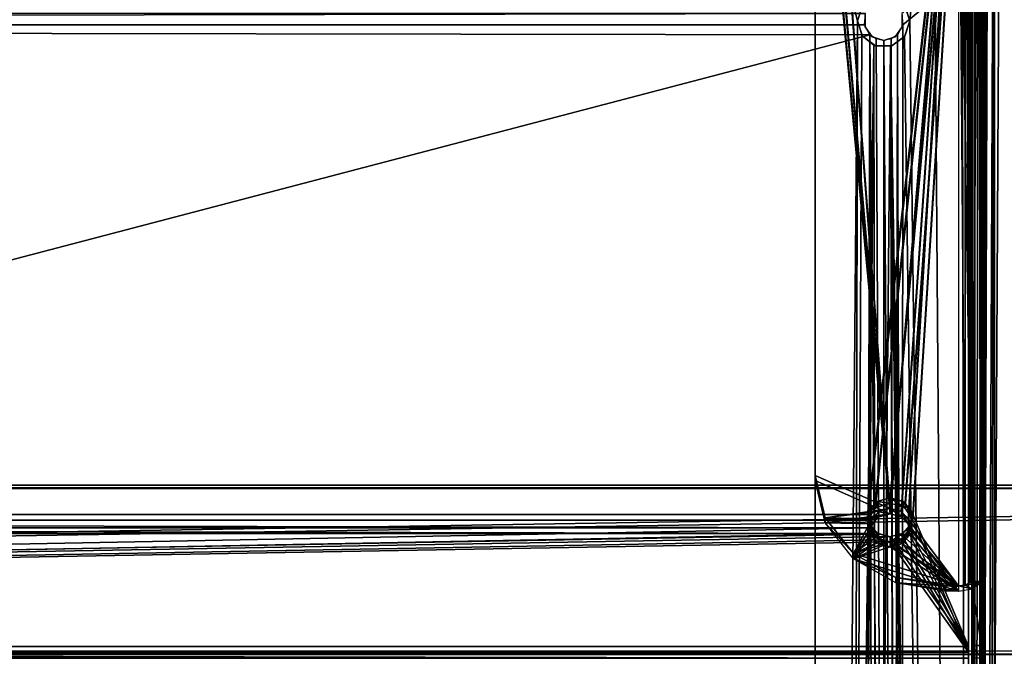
# Model space of a CAD drawing. Extents: x -398 to 398, y -1355 to -82.
# Tile 314 of 374: x 170 to 246, y -179 to -130. Entities that reach past the tile are written whole.
import ezdxf

# ---------------------------------------------------------------- set-up
doc = ezdxf.new("R2010")
doc.units = 0
doc.header["$MEASUREMENT"] = 0

msp = doc.modelspace()

# ---------------------------------------------------------------- linework, layer by layer
for points in [[(395.5, -525.467285, 437.803314), (395.5, -81.938164, 160.655502), (-395.5, -81.938164, 160.655502)], [(395.5, -525.467285, 437.803314), (-395.5, -81.938164, 160.655502), (-395.5, -525.467285, 437.803314)], [(395.5, -528.116882, 433.562988), (395.5, -84.587761, 156.415207), (-395.5, -84.587761, 156.415207)], [(395.5, -528.116882, 433.562988), (-395.5, -84.587761, 156.415207), (-395.5, -528.116882, 433.562988)], [(-9.945962, -414.937714, 362.84079), (-28.1714, -414.638489, 362.653809), (396.5, -85.435806, 156.945206)], [(396.5, -85.435806, 156.945206), (-28.1714, -414.638489, 362.653809), (17.03109, -130.441605, 185.067902)], [(-9.945962, -414.943115, 362.832306), (-28.1714, -414.643799, 362.645386), (396.5, -85.441109, 156.936707)], [(396.5, -85.441109, 156.936707), (-28.1714, -414.643799, 362.645386), (17.03109, -130.446899, 185.059402)], [(49.475079, -414.995087, 362.876709), (-9.945962, -414.937714, 362.84079), (396.5, -85.435806, 156.945206)], [(49.475079, -415.000397, 362.868195), (-9.945962, -414.943115, 362.832306), (396.5, -85.441109, 156.936707)], [(396.5, -85.435806, 156.945206), (17.03109, -130.441605, 185.067902), (18.08737, -129.843903, 184.694397)], [(396.5, -85.441109, 156.936707), (17.03109, -130.446899, 185.059402), (18.08737, -129.849197, 184.685898)], [(396.5, -85.435806, 156.945206), (51.0299, -415.12619, 362.958588), (49.475079, -414.995087, 362.876709)], [(396.5, -85.441109, 156.936707), (51.0299, -415.1315, 362.950104), (49.475079, -415.000397, 362.868195)], [(396.5, -85.435806, 156.945206), (52.238411, -415.965912, 363.483307), (51.0299, -415.12619, 362.958588)], [(396.5, -85.441109, 156.936707), (52.238411, -415.971191, 363.474792), (51.0299, -415.1315, 362.950104)], [(396.5, -85.435806, 156.945206), (52.691601, -417.234589, 364.276093), (52.238411, -415.965912, 363.483307)], [(396.5, -85.441109, 156.936707), (52.691601, -417.239899, 364.267609), (52.238411, -415.971191, 363.474792)], [(396.5, -527.268921, 433.033112), (52.317871, -418.394897, 365.001099), (396.5, -85.435806, 156.945206)], [(396.5, -85.435806, 156.945206), (52.317871, -418.394897, 365.001099), (52.691601, -417.234589, 364.276093)], [(396.5, -85.441109, 156.936707), (396.5, -527.27417, 433.024597), (52.317871, -418.400208, 364.992615)], [(396.5, -85.441109, 156.936707), (52.317871, -418.400208, 364.992615), (52.691601, -417.239899, 364.267609)], [(244.125, -515.334106, 395.044586), (245, -92.684982, 131.220596), (245, -515.386475, 395.353912)], [(245, -92.684982, 131.220596), (244.125, -515.334106, 395.044586), (244.125, -92.982079, 131.129807)], [(245, -92.684982, 131.220596), (245, -515.386475, 395.353912), (263, -92.684982, 131.220596)], [(263, -92.684982, 131.220596), (245, -515.386475, 395.353912), (263, -515.386475, 395.353912)], [(243.25, -511.533905, -0.75), (245, -93.267899, -0.75), (245.5, -93.133942, -0.75)], [(243.25, -511.533905, -0.75), (245.5, -93.133942, -0.75), (263, -93.133942, -0.75)], [(263, -93.133942, -0.75), (263, -514.934021, -0.75), (243.25, -511.533905, -0.75)], [(243.25, -511.533905), (245, -93.267899), (245.5, -93.133942)], [(243.25, -511.533905), (245.5, -93.133942), (263, -93.133942)], [(263, -93.133942), (263, -514.934021), (243.25, -511.533905)], [(244.5, -101.533897, -0.75), (245, -93.267899, -0.75), (243.25, -511.533905, -0.75)], [(244.5, -101.533897), (245, -93.267899), (243.25, -511.533905)], [(243.484497, -93.49437, 130.694595), (243.484497, -515.496887, 394.391113), (243.25, -515.783875, 393.538605)], [(243.484497, -93.49437, 130.694595), (243.25, -515.783875, 393.538605), (243.25, -94.130898, 130.060593)], [(244.125, -92.982079, 131.129807), (244.125, -515.334106, 395.044586), (243.484497, -515.496887, 394.391113)], [(244.125, -92.982079, 131.129807), (243.484497, -515.496887, 394.391113), (243.484497, -93.49437, 130.694595)], [(244.292892, -515.674194, 394.303894), (244, -515.783875, 393.538605), (244.292892, -93.49691, 130.498199)], [(244.292892, -93.49691, 130.498199), (244, -515.783875, 393.538605), (244, -94.130898, 130.060593)], [(245, -515.783875, 394.717804), (244.292892, -515.674194, 394.303894), (245, -93.08242, 130.584595)], [(245, -93.08242, 130.584595), (244.292892, -515.674194, 394.303894), (244.292892, -93.49691, 130.498199)], [(245, -93.08242, 130.584595), (245, -515.783875, 394.717804), (263, -93.08242, 130.584595)], [(263, -93.08242, 130.584595), (245, -515.783875, 394.717804), (263, -515.783875, 394.717804)], [(243.25, -94.130898, 130.060593), (243.25, -478.585114, 364.629608), (243.25, -478.46701, 364.416687)], [(243.25, -94.130898, 130.060593), (243.25, -478.46701, 364.416687), (243.25, -446.324188, 343.944702)], [(243.25, -94.130898, 130.060593), (243.25, -446.324188, 343.944702), (243.25, -441.659912, 341.030212)], [(243.25, -94.130898, 130.060593), (243.25, -441.659912, 341.030212), (243.25, -440.970612, 340.303711)], [(243.25, -94.130898, 130.060593), (243.25, -440.970612, 340.303711), (243.25, -440.719788, 339.334015)], [(243.25, -94.130898, 130.060593), (243.25, -440.719788, 339.334015), (243.25, -177.917007, 176.225296)], [(243.25, -94.130898, 130.060593), (243.25, -177.917007, 176.225296), (243.25, -173.252701, 173.310699)], [(243.25, -94.130898, 130.060593), (243.25, -173.252701, 173.310699), (243.25, -103.741402, 130.343094)], [(243.25, -478.585114, 364.629608), (243.25, -94.130898, 130.060593), (243.25, -515.783875, 393.538605)], [(244, -94.130898, 130.060593), (244, -515.783875, 393.538605), (244, -478.585114, 364.629608)], [(244, -94.130898, 130.060593), (244, -478.585114, 364.629608), (244, -478.46701, 364.416687)], [(244, -94.130898, 130.060593), (244, -478.46701, 364.416687), (244, -446.324188, 343.944702)], [(244, -94.130898, 130.060593), (244, -446.324188, 343.944702), (244, -441.659912, 341.030212)], [(244, -94.130898, 130.060593), (244, -441.659912, 341.030212), (244, -440.970612, 340.303711)], [(244, -94.130898, 130.060593), (244, -440.970612, 340.303711), (244, -440.719788, 339.334015)], [(244, -94.130898, 130.060593), (244, -440.719788, 339.334015), (244, -177.917007, 176.225296)], [(244, -94.130898, 130.060593), (244, -177.917007, 176.225296), (244, -173.252701, 173.310699)], [(244, -94.130898, 130.060593), (244, -173.252701, 173.310699), (244, -103.741402, 130.343094)], [(243, -100.280098, 127.672203), (-235.265503, -167.884293, 169.916), (-243, -100.280098, 127.672203)], [(243, -100.280098, 127.672203), (235.265503, -167.884293, 169.916), (-235.265503, -167.884293, 169.916)], [(243, -100.280098, 127.672203), (235.845703, -166.962006, 169.3396), (235.265503, -167.884293, 169.916)], [(243, -100.280098, 127.672203), (237, -166.593796, 169.109604), (235.845703, -166.962006, 169.3396)], [(243, -100.280098, 127.672203), (238.154297, -166.962006, 169.3396), (237, -166.593796, 169.109604)], [(243, -100.280098, 127.672203), (238.734497, -167.884293, 169.916), (238.154297, -166.962006, 169.3396)], [(243, -178, 176.237), (238.734497, -167.884293, 169.916), (243, -100.280098, 127.672203)], [(243, -100.280098, 127.672203), (243, -100.704002, 126.993698), (243, -178, 176.237)], [(243, -100.704002, 126.993698), (-235.265503, -168.308197, 169.237503), (-243, -100.704002, 126.993698)], [(243, -100.704002, 126.993698), (235.265503, -168.308197, 169.237503), (-235.265503, -168.308197, 169.237503)], [(243, -100.704002, 126.993698), (235.845703, -167.385895, 168.661194), (235.265503, -168.308197, 169.237503)], [(243, -100.704002, 126.993698), (237, -167.0177, 168.431107), (235.845703, -167.385895, 168.661194)], [(243, -100.704002, 126.993698), (238.154297, -167.385895, 168.661194), (237, -167.0177, 168.431107)], [(243, -100.704002, 126.993698), (238.734497, -168.308197, 169.237503), (238.154297, -167.385895, 168.661194)], [(243, -100.704002, 126.993698), (243, -178.423996, 175.558594), (238.734497, -168.308197, 169.237503)], [(243, -178, 176.237), (243, -100.704002, 126.993698), (243, -178.423996, 175.558594)], [(243.25, -511.533905, -0.75), (244.433105, -101.783897, -0.75), (244.5, -101.533897, -0.75)], [(243.25, -511.533905), (244.433105, -101.783897), (244.5, -101.533897)], [(243.25, -511.533905, -0.75), (244.25, -101.967003, -0.75), (244.433105, -101.783897, -0.75)], [(243.25, -511.533905), (244.25, -101.967003), (244.433105, -101.783897)], [(243.25, -511.533905, -0.75), (244, -102.033897, -0.75), (244.25, -101.967003, -0.75)], [(243.25, -511.533905), (244, -102.033897), (244.25, -101.967003)], [(243.25, -511.533905, -0.75), (243.5, -102.1008, -0.75), (243.75, -102.033897, -0.75)], [(243.25, -511.533905, -0.75), (243.75, -102.033897, -0.75), (244, -102.033897, -0.75)], [(243.25, -511.533905), (243.5, -102.1008), (243.75, -102.033897)], [(243.25, -511.533905), (243.75, -102.033897), (244, -102.033897)], [(243.25, -511.533905, -0.75), (243.316895, -102.283997, -0.75), (243.5, -102.1008, -0.75)], [(243.25, -511.533905), (243.316895, -102.283997), (243.5, -102.1008)], [(243.25, -511.533905, -0.75), (243.25, -103.3339, -0.75), (243.316895, -102.283997, -0.75)], [(243.25, -511.533905), (243.25, -103.3339), (243.316895, -102.283997)], [(243.25, -511.533905, -0.75), (242.494202, -107.526001, -0.75), (243.25, -103.3339, -0.75)], [(243.25, -511.533905), (242.494202, -107.526001), (243.25, -103.3339)], [(243.115997, -104.356201, 129.6698), (243.25, -173.252701, 173.310699), (243.25, -104.091202, 130.093796)], [(243.25, -103.911102, 130.299301), (243.25, -103.741402, 130.343094), (243.25, -173.252701, 173.310699)], [(243.25, -103.911102, 130.299301), (243.25, -173.252701, 173.310699), (243.25, -104.0382, 130.178604)], [(243.25, -173.252701, 173.310699), (243.25, -104.091202, 130.093796), (243.25, -104.0382, 130.178604)], [(243.765503, -104.554901, 129.351807), (244, -173.252701, 173.310699), (244, -104.091202, 130.093796)], [(244, -103.911102, 130.299301), (244, -103.741402, 130.343094), (244, -173.252701, 173.310699)], [(244, -103.911102, 130.299301), (244, -173.252701, 173.310699), (244, -104.0382, 130.178604)], [(244, -173.252701, 173.310699), (244, -104.091202, 130.093796), (244, -104.0382, 130.178604)], [(237, -167.422302, 168.488297), (231.517899, -105.4692, 129.775696), (232.25, -104.848396, 129.387695)], [(242.25, -104.621101, 129.245804), (237, -167.422302, 168.488297), (232.25, -104.848396, 129.387695)], [(242.25, -104.621101, 129.245804), (237.833893, -167.636505, 168.622101), (237, -167.422302, 168.488297)], [(242.25, -104.621101, 129.245804), (238.385406, -168.207703, 168.979004), (237.833893, -167.636505, 168.622101)], [(242.25, -104.621101, 129.245804), (242.25, -173.358597, 172.197693), (238.385406, -168.207703, 168.979004)], [(242.75, -173.287598, 172.311295), (242.75, -104.550102, 129.359406), (242.25, -104.621101, 129.245804)], [(242.75, -173.287598, 172.311295), (242.25, -104.621101, 129.245804), (242.25, -173.358597, 172.197693)], [(242.25, -105.0186, 128.609695), (243.295807, -173.572296, 171.855804), (243.125, -104.894302, 128.808502)], [(243.115997, -173.093704, 172.621704), (243.115997, -104.356201, 129.6698), (242.75, -104.550102, 129.359406)], [(243.115997, -173.093704, 172.621704), (242.75, -104.550102, 129.359406), (242.75, -173.287598, 172.311295)], [(243.217194, -173.018097, 172.864594), (243.247604, -173.074402, 173.118103), (243.115997, -104.356201, 129.6698)], [(243.115997, -104.356201, 129.6698), (243.247604, -173.074402, 173.118103), (243.25, -173.252701, 173.310699)], [(243.217194, -173.018097, 172.864594), (243.115997, -104.356201, 129.6698), (243.115997, -173.093704, 172.621704)], [(243.765503, -104.554901, 129.351807), (243.125, -104.894302, 128.808502), (243.295807, -173.572296, 171.855804)], [(243.765503, -104.554901, 129.351807), (243.295807, -173.572296, 171.855804), (243.927002, -173.093704, 172.621704)], [(243.765503, -104.554901, 129.351807), (243.927002, -173.093704, 172.621704), (243.972595, -173.024399, 172.804504)], [(243.765503, -104.554901, 129.351807), (243.972595, -173.024399, 172.804504), (243.994003, -173.030899, 173.000793)], [(243.765503, -104.554901, 129.351807), (243.994003, -173.030899, 173.000793), (243.999603, -173.110901, 173.177597)], [(243.765503, -104.554901, 129.351807), (243.999603, -173.110901, 173.177597), (244, -173.252701, 173.310699)], [(237, -167.422302, 168.488297), (231.25, -106.3172, 130.305603), (231.517899, -105.4692, 129.775696)], [(237, -167.819702, 167.852203), (231.517899, -105.8666, 129.139603), (232.25, -105.245796, 128.751694)], [(242.25, -105.0186, 128.609695), (237, -167.819702, 167.852203), (232.25, -105.245796, 128.751694)], [(242.25, -105.0186, 128.609695), (237.833893, -168.033997, 167.986099), (237, -167.819702, 167.852203)], [(242.25, -105.0186, 128.609695), (238.385406, -168.605103, 168.343002), (237.833893, -168.033997, 167.986099)], [(242.25, -105.0186, 128.609695), (242.25, -173.756104, 171.561707), (238.385406, -168.605103, 168.343002)], [(242.25, -173.756104, 171.561707), (243.295807, -173.572296, 171.855804), (242.25, -105.0186, 128.609695)], [(237, -167.819702, 167.852203), (231.25, -106.714699, 129.669601), (231.517899, -105.8666, 129.139603)], [(237, -167.422302, 168.488297), (231.25, -164.878098, 166.898499), (231.25, -106.3172, 130.305603)], [(231.25, -106.714699, 129.669601), (231.25, -165.275604, 166.262497), (231.25, -106.3172, 130.305603)], [(231.25, -106.3172, 130.305603), (231.25, -165.275604, 166.262497), (231.25, -164.878098, 166.898499)], [(237, -167.819702, 167.852203), (231.25, -165.275604, 166.262497), (231.25, -106.714699, 129.669601)], [(243.25, -511.533905, -0.75), (240.321106, -111.189697, -0.75), (242.494202, -107.526001, -0.75)], [(243.25, -511.533905), (240.321106, -111.189697), (242.494202, -107.526001)], [(263, -109.733902), (237.971405, -255.326599), (236.5, -378.533905)], [(263, -109.733902), (236.5, -378.533905), (237.334, -378.786407)], [(263, -109.733902), (237.971405, -380.326599), (236.5, -503.533905)], [(263, -109.733902), (236.5, -503.533905), (237.334, -503.786407)], [(263, -109.733902, 0.8), (237.971405, -255.326599, 0.8), (236.5, -378.533905, 0.8)], [(263, -109.733902, 0.8), (236.5, -378.533905, 0.8), (237.334, -378.786407, 0.8)], [(263, -109.733902, 0.8), (237.971405, -380.326599, 0.8), (236.5, -503.533905, 0.8)], [(263, -109.733902, 0.8), (236.5, -503.533905, 0.8), (237.334, -503.786407, 0.8)], [(263, -109.733902), (237.334, -378.786407), (237.885406, -379.459991)], [(263, -109.733902), (237.334, -503.786407), (237.885406, -504.459991)], [(263, -109.733902, 0.8), (237.334, -378.786407, 0.8), (237.885406, -379.459991, 0.8)], [(263, -109.733902, 0.8), (237.334, -503.786407, 0.8), (237.885406, -504.459991, 0.8)], [(263, -109.733902), (237.885406, -129.460007), (237.971405, -130.326599)], [(263, -109.733902), (237.971405, -130.326599), (237.885406, -254.460007)], [(263, -109.733902), (237.885406, -254.460007), (237.971405, -255.326599)], [(263, -109.733902), (237.885406, -379.459991), (237.971405, -380.326599)], [(263, -109.733902), (237.885406, -504.459991), (237.971405, -505.326599)], [(263, -109.733902, 0.8), (237.885406, -129.460007, 0.8), (237.971405, -130.326599, 0.8)], [(263, -109.733902, 0.8), (237.971405, -130.326599, 0.8), (237.885406, -254.460007, 0.8)], [(263, -109.733902, 0.8), (237.885406, -254.460007, 0.8), (237.971405, -255.326599, 0.8)], [(263, -109.733902, 0.8), (237.885406, -379.459991, 0.8), (237.971405, -380.326599, 0.8)], [(263, -109.733902, 0.8), (237.885406, -504.459991, 0.8), (237.971405, -505.326599, 0.8)], [(263, -109.733902), (237.971405, -505.326599), (263, -513.233887)], [(263, -109.733902, 0.8), (237.971405, -505.326599, 0.8), (263, -513.233887, 0.8)], [(238.086899, -128.815994, -0.75), (240.321106, -111.189697, -0.75), (238.5, -130.033905, -0.75)], [(238.086899, -128.815994), (240.321106, -111.189697), (238.5, -130.033905)], [(243.25, -511.533905, -0.75), (238.5, -130.033905, -0.75), (240.321106, -111.189697, -0.75)], [(243.25, -511.533905), (238.5, -130.033905), (240.321106, -111.189697)], [(231.25, -117.1903), (231.25, -509.033905), (231.25, -117.1903, -0.75)], [(231.25, -117.1903, -0.75), (231.25, -509.033905), (231.25, -509.033905, -0.75)], [(231.25, -117.1903, -0.75), (234.836899, -128.923004, -0.75), (234.5, -130.033905, -0.75)], [(231.25, -117.1903, -0.75), (234.5, -130.033905, -0.75), (231.25, -509.033905, -0.75)], [(231.25, -117.1903), (234.836899, -128.923004), (234.5, -130.033905)], [(231.25, -117.1903), (234.5, -130.033905), (231.25, -509.033905)], [(234.882004, -128.858398, -0.75), (234.882004, -128.858398), (234.5, -130.033905)], [(234.882004, -128.858398, -0.75), (234.5, -130.033905), (234.5, -130.033905, -0.75)], [(238.117996, -128.858398), (238.117996, -128.858398, -0.75), (238.5, -130.033905, -0.75)], [(238.117996, -128.858398), (238.5, -130.033905, -0.75), (238.5, -130.033905)], [(235.114594, -129.460007), (-235.114594, -129.460007), (-235.028595, -130.326599)], [(235.114594, -129.460007, 0.8), (-235.114594, -129.460007, 0.8), (-235.028595, -130.326599, 0.8)], [(235.114594, -129.460007), (-235.028595, -130.326599), (235.028595, -130.326599)], [(235.114594, -129.460007, 0.8), (-235.028595, -130.326599, 0.8), (235.028595, -130.326599, 0.8)], [(235.073395, -130.497498, 0.8), (235.073395, -130.497498), (235.073395, -129.570404)], [(235.073395, -130.497498, 0.8), (235.073395, -129.570404), (235.073395, -129.570404, 0.8)], [(237.926605, -129.570404, 0.8), (237.926605, -129.570404), (237.926605, -130.497498)], [(237.926605, -129.570404, 0.8), (237.926605, -130.497498), (237.926605, -130.497498, 0.8)], [(235.439102, -131.094696), (-235.028595, -130.326599), (-235.114594, -254.460007)], [(235.439102, -131.094696, 0.8), (-235.028595, -130.326599, 0.8), (-235.114594, -254.460007, 0.8)], [(235.028595, -130.326599), (-235.028595, -130.326599), (235.439102, -131.094696)], [(235.028595, -130.326599, 0.8), (-235.028595, -130.326599, 0.8), (235.439102, -131.094696, 0.8)], [(234.25, -255.033905, -0.75), (231.25, -509.033905, -0.75), (234.5, -130.033905, -0.75)], [(234.25, -255.033905), (231.25, -509.033905), (234.5, -130.033905)], [(234.25, -255.033905, -0.75), (234.5, -130.033905, -0.75), (234.836899, -131.144806, -0.75)], [(234.25, -255.033905), (234.5, -130.033905), (234.836899, -131.144806)], [(234.882004, -131.209503), (234.882004, -131.209503, -0.75), (234.5, -130.033905, -0.75)], [(234.882004, -131.209503), (234.5, -130.033905, -0.75), (234.5, -130.033905)], [(235.073395, -130.497498), (235.618301, -131.247498, 0.8), (235.618301, -131.247498)], [(235.618301, -131.247498, 0.8), (235.073395, -130.497498), (235.073395, -130.497498, 0.8)], [(237.926605, -130.497498, 0.8), (237.926605, -130.497498), (237.381699, -131.247498)], [(237.926605, -130.497498, 0.8), (237.381699, -131.247498), (237.381699, -131.247498, 0.8)], [(237.560898, -131.094696), (237.885406, -254.460007), (237.971405, -130.326599)], [(237.560898, -131.094696, 0.8), (237.885406, -254.460007, 0.8), (237.971405, -130.326599, 0.8)], [(243.25, -511.533905, -0.75), (238.086899, -131.251907, -0.75), (238.5, -130.033905, -0.75)], [(243.25, -511.533905), (238.086899, -131.251907), (238.5, -130.033905)], [(238.117996, -131.209503, -0.75), (238.117996, -131.209503), (238.5, -130.033905)], [(238.117996, -131.209503, -0.75), (238.5, -130.033905), (238.5, -130.033905, -0.75)], [(235.439102, -131.094696), (-235.114594, -254.460007), (235.114594, -254.460007)], [(235.439102, -131.094696, 0.8), (-235.114594, -254.460007, 0.8), (235.114594, -254.460007, 0.8)], [(234.25, -255.033905, -0.75), (234.836899, -131.144806, -0.75), (235.734802, -131.882095, -0.75)], [(234.25, -255.033905), (234.836899, -131.144806), (235.734802, -131.882095)], [(235.882004, -131.936096), (234.882004, -131.209503, -0.75), (234.882004, -131.209503)], [(234.882004, -131.209503, -0.75), (235.882004, -131.936096), (235.882004, -131.936096, -0.75)], [(235.114594, -254.460007), (235.666, -253.786407), (235.439102, -131.094696)], [(235.114594, -254.460007, 0.8), (235.666, -253.786407, 0.8), (235.439102, -131.094696, 0.8)], [(235.439102, -131.094696), (235.666, -253.786407), (236.5, -253.533905)], [(235.439102, -131.094696), (236.5, -253.533905), (235.9263, -131.419998)], [(235.439102, -131.094696, 0.8), (235.666, -253.786407, 0.8), (236.5, -253.533905, 0.8)], [(235.439102, -131.094696, 0.8), (236.5, -253.533905, 0.8), (235.9263, -131.419998, 0.8)], [(235.618301, -131.247498), (235.618301, -131.247498, 0.8), (236.5, -131.533905, 0.8)], [(235.618301, -131.247498), (236.5, -131.533905, 0.8), (236.5, -131.533905)], [(237.381699, -131.247498, 0.8), (237.381699, -131.247498), (236.5, -131.533905)], [(237.381699, -131.247498, 0.8), (236.5, -131.533905), (236.5, -131.533905, 0.8)], [(243.25, -511.533905, -0.75), (237.017395, -131.965302, -0.75), (238.086899, -131.251907, -0.75)], [(243.25, -511.533905), (237.017395, -131.965302), (238.086899, -131.251907)], [(237.0737, -131.419998), (237.334, -253.786407), (237.560898, -131.094696)], [(237.0737, -131.419998, 0.8), (237.334, -253.786407, 0.8), (237.560898, -131.094696, 0.8)], [(237.117996, -131.936096, -0.75), (237.117996, -131.936096), (238.117996, -131.209503)], [(237.117996, -131.936096, -0.75), (238.117996, -131.209503), (238.117996, -131.209503, -0.75)], [(237.560898, -131.094696), (237.334, -253.786407), (237.885406, -254.460007)], [(237.560898, -131.094696, 0.8), (237.334, -253.786407, 0.8), (237.885406, -254.460007, 0.8)], [(234.25, -255.033905, -0.75), (235.734802, -131.882095, -0.75), (234.714706, -253.663803, -0.75)], [(234.25, -255.033905), (235.734802, -131.882095), (234.714706, -253.663803)], [(234.714706, -253.663803, -0.75), (235.734802, -131.882095, -0.75), (235.917892, -252.861099, -0.75)], [(234.714706, -253.663803), (235.734802, -131.882095), (235.917892, -252.861099)], [(235.917892, -252.861099, -0.75), (235.734802, -131.882095, -0.75), (237.017395, -131.965302, -0.75)], [(235.917892, -252.861099), (235.734802, -131.882095), (237.017395, -131.965302)], [(235.882004, -131.936096, -0.75), (235.882004, -131.936096), (237.117996, -131.936096)], [(235.882004, -131.936096, -0.75), (237.117996, -131.936096), (237.117996, -131.936096, -0.75)], [(235.917892, -252.861099, -0.75), (237.017395, -131.965302, -0.75), (237.360794, -252.954697, -0.75)], [(235.917892, -252.861099), (237.017395, -131.965302), (237.360794, -252.954697)], [(235.9263, -131.419998), (236.5, -253.533905), (236.5, -131.533905)], [(235.9263, -131.419998, 0.8), (236.5, -253.533905, 0.8), (236.5, -131.533905, 0.8)], [(236.5, -131.533905), (237.334, -253.786407), (237.0737, -131.419998)], [(236.5, -131.533905, 0.8), (237.334, -253.786407, 0.8), (237.0737, -131.419998, 0.8)], [(236.5, -131.533905), (236.5, -253.533905), (237.334, -253.786407)], [(236.5, -131.533905, 0.8), (236.5, -253.533905, 0.8), (237.334, -253.786407, 0.8)], [(238.370895, -253.784195, -0.75), (237.017395, -131.965302, -0.75), (238.75, -255.033905, -0.75)], [(237.360794, -252.954697, -0.75), (237.017395, -131.965302, -0.75), (238.370895, -253.784195, -0.75)], [(243.25, -511.533905, -0.75), (238.75, -255.033905, -0.75), (237.017395, -131.965302, -0.75)], [(238.370895, -253.784195), (237.017395, -131.965302), (238.75, -255.033905)], [(237.360794, -252.954697), (237.017395, -131.965302), (238.370895, -253.784195)], [(243.25, -511.533905), (238.75, -255.033905), (237.017395, -131.965302)], [(237, -167.422302, 168.488297), (232.011002, -168.123596, 168.926498), (231.25, -164.878098, 166.898499)], [(232.0112, -168.123505, 168.926407), (231.25, -165.275604, 166.262497), (231.25, -164.878098, 166.898499)], [(237, -167.819702, 167.852203), (232.011002, -168.520996, 168.290497), (231.25, -165.275604, 166.262497)], [(232.0112, -168.123505, 168.926407), (232.0112, -168.520905, 168.290405), (231.25, -165.275604, 166.262497)], [(-395.5, -165.894897, 213.117493), (395.5, -165.894897, 213.117493), (-395.5, -165.630005, 213.541504)], [(-395.5, -165.630005, 213.541504), (395.5, -165.894897, 213.117493), (395.5, -165.630005, 213.541504)], [(-395.5, -178.350693, 221.490295), (-395.5, -165.630005, 213.541504), (395.5, -165.630005, 213.541504)], [(-395.5, -178.350693, 221.490295), (395.5, -165.630005, 213.541504), (395.5, -178.350693, 221.490295)], [(-395.5, -178.615601, 221.066299), (-395.5, -165.894897, 213.117493), (395.5, -165.894897, 213.117493)], [(-395.5, -178.615601, 221.066299), (395.5, -165.894897, 213.117493), (395.5, -178.615601, 221.066299)], [(235.971405, -166.877197, 169.286697), (237, -167.0177, 168.431107), (237, -166.593796, 169.109604)], [(238.028595, -167.301193, 168.6082), (238.028595, -166.877197, 169.286697), (237, -166.593796, 169.109604)], [(238.028595, -167.301193, 168.6082), (237, -166.593796, 169.109604), (237, -167.0177, 168.431107)], [(237, -167.422302, 168.488297), (236.166107, -167.636505, 168.622101), (232.011002, -168.123596, 168.926498)], [(235.335602, -167.619293, 169.750397), (235.971405, -167.301193, 168.6082), (235.971405, -166.877197, 169.286697)], [(235.335602, -167.619293, 169.750397), (235.335602, -168.043198, 169.071899), (235.971405, -167.301193, 168.6082)], [(235.971405, -166.877197, 169.286697), (235.971405, -167.301193, 168.6082), (237, -167.0177, 168.431107)], [(236.118301, -167.665207, 168.640106), (237, -167.819702, 167.852203), (237, -167.422302, 168.488297)], [(237.881699, -168.062698, 168.003998), (237.881699, -167.665207, 168.640106), (237, -167.422302, 168.488297)], [(237.881699, -168.062698, 168.003998), (237, -167.422302, 168.488297), (237, -167.819702, 167.852203)], [(238.664398, -168.043198, 169.071899), (238.028595, -166.877197, 169.286697), (238.028595, -167.301193, 168.6082)], [(238.028595, -166.877197, 169.286697), (238.664398, -168.043198, 169.071899), (238.664398, -167.619293, 169.750397)], [(-235.265503, -167.884293, 169.916), (235.544403, -168.902298, 170.552094), (-235.544403, -168.902298, 170.552094)], [(-235.265503, -168.308197, 169.237503), (235.544403, -169.326202, 169.873703), (-235.544403, -169.326202, 169.873703)], [(235.265503, -167.884293, 169.916), (235.544403, -168.902298, 170.552094), (-235.265503, -167.884293, 169.916)], [(235.265503, -168.308197, 169.237503), (235.544403, -169.326202, 169.873703), (-235.265503, -168.308197, 169.237503)], [(235.614594, -168.207703, 168.979004), (232.011002, -168.123596, 168.926498), (236.166107, -167.636505, 168.622101)], [(237, -167.819702, 167.852203), (236.166107, -168.033997, 167.986099), (232.011002, -168.520996, 168.290497)], [(235.614594, -168.605103, 168.343002), (232.011002, -168.520996, 168.290497), (236.166107, -168.033997, 167.986099)], [(234.179092, -170.874603, 170.645493), (232.011002, -168.123596, 168.926498), (235.614594, -168.207703, 168.979004)], [(234.178894, -170.874802, 170.645599), (232.0112, -168.520905, 168.290405), (232.0112, -168.123505, 168.926407)], [(234.179092, -170.874603, 170.645493), (235.614594, -168.207703, 168.979004), (235.5289, -168.942505, 169.438202)], [(235.335602, -168.536499, 170.323502), (235.335602, -168.043198, 169.071899), (235.335602, -167.619293, 169.750397)], [(235.335602, -168.536499, 170.323502), (235.335602, -168.960403, 169.645096), (235.335602, -168.043198, 169.071899)], [(235.573395, -168.3013, 169.037506), (236.118301, -168.062698, 168.003998), (236.118301, -167.665207, 168.640106)], [(235.573395, -168.3013, 169.037506), (235.573395, -168.6987, 168.401505), (236.118301, -168.062698, 168.003998)], [(235.573395, -169.087402, 169.528793), (235.573395, -168.6987, 168.401505), (235.573395, -168.3013, 169.037506)], [(236.118301, -167.665207, 168.640106), (236.118301, -168.062698, 168.003998), (237, -167.819702, 167.852203)], [(238.426605, -168.6987, 168.401505), (237.881699, -167.665207, 168.640106), (237.881699, -168.062698, 168.003998)], [(237.881699, -167.665207, 168.640106), (238.426605, -168.6987, 168.401505), (238.426605, -168.3013, 169.037506)], [(242.25, -173.358597, 172.197693), (238.4711, -168.942505, 169.438202), (238.385406, -168.207703, 168.979004)], [(238.426605, -168.3013, 169.037506), (238.426605, -168.6987, 168.401505), (238.426605, -169.484894, 168.8927)], [(238.426605, -168.3013, 169.037506), (238.426605, -169.484894, 168.8927), (238.426605, -169.087402, 169.528793)], [(243, -178, 176.237), (238.455597, -168.902298, 170.552094), (238.734497, -167.884293, 169.916)], [(243, -178.423996, 175.558594), (238.455597, -169.326202, 169.873703), (238.734497, -168.308197, 169.237503)], [(238.664398, -167.619293, 169.750397), (238.664398, -168.043198, 169.071899), (238.664398, -168.960403, 169.645096)], [(238.664398, -167.619293, 169.750397), (238.664398, -168.960403, 169.645096), (238.664398, -168.536499, 170.323502)], [(-243, -178, 176.237), (-235.544403, -168.902298, 170.552094), (235.544403, -168.902298, 170.552094)], [(-243, -178, 176.237), (235.544403, -168.902298, 170.552094), (236.1754, -169.386795, 170.854797)], [(234.179092, -171.272095, 170.009506), (232.011002, -168.520996, 168.290497), (235.614594, -168.605103, 168.343002)], [(232.0112, -168.520905, 168.290405), (234.178894, -170.874802, 170.645599), (234.178894, -171.272202, 170.009598)], [(234.179092, -171.272095, 170.009506), (235.614594, -168.605103, 168.343002), (235.5289, -169.339905, 168.8022)], [(234.179092, -170.874603, 170.645493), (235.5289, -168.942505, 169.438202), (235.938995, -169.593796, 169.8452)], [(235.971405, -169.278503, 170.787201), (235.335602, -168.960403, 169.645096), (235.335602, -168.536499, 170.323502)], [(235.335602, -168.960403, 169.645096), (235.971405, -169.278503, 170.787201), (235.971405, -169.702499, 170.108704)], [(235.573395, -169.087402, 169.528793), (235.573395, -169.484894, 168.8927), (235.573395, -168.6987, 168.401505)], [(236.118301, -169.723495, 169.926193), (235.573395, -169.484894, 168.8927), (235.573395, -169.087402, 169.528793)], [(243, -178, 176.237), (237.8246, -169.386795, 170.854797), (238.455597, -168.902298, 170.552094)], [(238.426605, -169.087402, 169.528793), (238.426605, -169.484894, 168.8927), (237.881699, -170.120895, 169.290207)], [(238.426605, -169.087402, 169.528793), (237.881699, -170.120895, 169.290207), (237.881699, -169.723495, 169.926193)], [(238.664398, -168.536499, 170.323502), (238.664398, -168.960403, 169.645096), (238.028595, -169.702499, 170.108704)], [(238.664398, -168.536499, 170.323502), (238.028595, -169.702499, 170.108704), (238.028595, -169.278503, 170.787201)], [(242.25, -173.358597, 172.197693), (238.061005, -169.593796, 169.8452), (238.4711, -168.942505, 169.438202)], [(242.25, -173.756104, 171.561707), (238.4711, -169.339905, 168.8022), (238.385406, -168.605103, 168.343002)], [(-243, -178.423996, 175.558594), (-235.544403, -169.326202, 169.873703), (235.544403, -169.326202, 169.873703)], [(-243, -178.423996, 175.558594), (235.544403, -169.326202, 169.873703), (236.1754, -169.810699, 170.176407)], [(-243, -178, 176.237), (236.1754, -169.386795, 170.854797), (237, -169.561996, 170.964294)], [(243, -178, 176.237), (-243, -178, 176.237), (237, -169.561996, 170.964294)], [(-243, -178.423996, 175.558594), (236.1754, -169.810699, 170.176407), (237, -169.985901, 170.285904)], [(234.179092, -171.272095, 170.009506), (235.5289, -169.339905, 168.8022), (235.938995, -169.991302, 169.209198)], [(234.179092, -170.874603, 170.645493), (235.938995, -169.593796, 169.8452), (236.426407, -169.869705, 170.017502)], [(234.179092, -170.874603, 170.645493), (236.426407, -169.869705, 170.017502), (237, -169.9664, 170.078003)], [(235.573395, -169.484894, 168.8927), (236.118301, -169.723495, 169.926193), (236.118301, -170.120895, 169.290207)], [(235.971405, -169.702499, 170.108704), (235.971405, -169.278503, 170.787201), (237, -169.561996, 170.964294)], [(235.971405, -169.702499, 170.108704), (237, -169.561996, 170.964294), (237, -169.985901, 170.285904)], [(236.118301, -170.120895, 169.290207), (236.118301, -169.723495, 169.926193), (237, -169.9664, 170.078003)], [(238.028595, -169.278503, 170.787201), (238.028595, -169.702499, 170.108704), (237, -169.985901, 170.285904)], [(238.028595, -169.278503, 170.787201), (237, -169.985901, 170.285904), (237, -169.561996, 170.964294)], [(243, -178, 176.237), (237, -169.561996, 170.964294), (237.8246, -169.386795, 170.854797)], [(237.881699, -169.723495, 169.926193), (237.881699, -170.120895, 169.290207), (237, -170.363907, 169.442001)], [(237.881699, -169.723495, 169.926193), (237, -170.363907, 169.442001), (237, -169.9664, 170.078003)], [(243, -178.423996, 175.558594), (237, -169.985901, 170.285904), (237.8246, -169.810699, 170.176407)], [(242.25, -173.358597, 172.197693), (237, -169.9664, 170.078003), (237.573593, -169.869705, 170.017502)], [(242.25, -173.358597, 172.197693), (237.573593, -169.869705, 170.017502), (238.061005, -169.593796, 169.8452)], [(243, -178.423996, 175.558594), (237.8246, -169.810699, 170.176407), (238.455597, -169.326202, 169.873703)], [(242.25, -173.756104, 171.561707), (238.061005, -169.991302, 169.209198), (238.4711, -169.339905, 168.8022)], [(243, -178.423996, 175.558594), (-243, -178.423996, 175.558594), (237, -169.985901, 170.285904)], [(242.25, -173.358597, 172.197693), (234.179092, -170.874603, 170.645493), (237, -169.9664, 170.078003)], [(234.179092, -171.272095, 170.009506), (235.938995, -169.991302, 169.209198), (236.426407, -170.267105, 169.3815)], [(234.179092, -171.272095, 170.009506), (236.426407, -170.267105, 169.3815), (237, -170.363907, 169.442001)], [(242.25, -173.756104, 171.561707), (234.179092, -171.272095, 170.009506), (237, -170.363907, 169.442001)], [(236.118301, -170.120895, 169.290207), (237, -169.9664, 170.078003), (237, -170.363907, 169.442001)], [(242.25, -173.756104, 171.561707), (237, -170.363907, 169.442001), (237.573593, -170.267105, 169.3815)], [(242.25, -173.756104, 171.561707), (237.573593, -170.267105, 169.3815), (238.061005, -169.991302, 169.209198)], [(234.178894, -171.272202, 170.009598), (234.178894, -170.874802, 170.645599), (237.423203, -172.713104, 171.794296)], [(234.178894, -171.272202, 170.009598), (237.423203, -172.713104, 171.794296), (237.423203, -173.110504, 171.158295)], [(242.25, -173.358597, 172.197693), (237.423004, -172.713303, 171.794403), (234.179092, -170.874603, 170.645493)], [(242.25, -173.756104, 171.561707), (237.423004, -173.110703, 171.158401), (234.179092, -171.272095, 170.009506)], [(242.25, -173.358597, 172.197693), (241.25, -173.358597, 172.197693), (237.423004, -172.713303, 171.794403)], [(237.423203, -173.110504, 171.158295), (237.423203, -172.713104, 171.794296), (241.25, -173.358597, 172.197693)], [(242.25, -173.756104, 171.561707), (241.25, -173.756104, 171.561707), (237.423004, -173.110703, 171.158401)], [(237.423203, -173.110504, 171.158295), (241.25, -173.358597, 172.197693), (241.25, -173.756104, 171.561707)], [(241.25, -173.358597, 172.197693), (242.25, -173.358597, 172.197693), (241.25, -173.756104, 171.561707)], [(241.25, -173.756104, 171.561707), (242.25, -173.358597, 172.197693), (242.25, -173.756104, 171.561707)], [(242.25, -173.358597, 172.197693), (243.295807, -173.572205, 171.855896), (242.75, -173.287598, 172.311295)], [(242.25, -173.756104, 171.561707), (243.295807, -173.572205, 171.855896), (242.25, -173.358597, 172.197693)], [(243.295807, -173.572205, 171.855896), (243.927002, -173.093704, 172.621704), (242.75, -173.287598, 172.311295)], [(242.75, -173.287598, 172.311295), (243.927002, -173.093704, 172.621704), (243.115997, -173.093704, 172.621704)], [(243.221893, -173.0177, 172.886703), (243.115997, -173.093704, 172.621704), (243.9841, -173.0177, 172.886703)], [(243.9841, -173.0177, 172.886703), (243.115997, -173.093704, 172.621704), (243.927002, -173.093704, 172.621704)], [(243.998703, -173.075302, 173.119705), (243.221893, -173.0177, 172.886703), (243.9841, -173.0177, 172.886703)], [(243.221893, -173.0177, 172.886703), (243.998703, -173.075302, 173.119705), (243.247696, -173.074799, 173.118805)], [(243.247696, -173.074799, 173.118805), (243.998703, -173.075302, 173.119705), (243.999893, -173.151199, 173.226807)], [(243.247696, -173.074799, 173.118805), (243.999893, -173.151199, 173.226807), (243.249802, -173.151306, 173.226898)], [(243.249802, -173.151306, 173.226898), (243.999893, -173.151199, 173.226807), (244, -173.252701, 173.310699)], [(243.249802, -173.151306, 173.226898), (244, -173.252701, 173.310699), (243.25, -173.252701, 173.310699)], [(244, -173.252701, 173.310699), (244, -177.917007, 176.225296), (243.25, -173.252701, 173.310699)], [(243.25, -173.252701, 173.310699), (244, -177.917007, 176.225296), (243.25, -177.917007, 176.225296)], [(243, -178.891098, 176.509399), (-243, -178, 176.237), (243, -178, 176.237)], [(-243, -178, 176.237), (243, -178.891098, 176.509399), (-243, -178.891098, 176.509399)], [(243, -179.798996, 176.299805), (243, -178.891098, 176.509399), (243, -178, 176.237)], [(243, -178.423996, 175.558594), (243, -178.919006, 175.7099), (243, -178, 176.237)], [(243, -180.480392, 175.664398), (243, -179.798996, 176.299805), (243, -178, 176.237)], [(243, -180.480392, 175.664398), (243, -178, 176.237), (243, -178.919006, 175.7099)], [(243.25, -178.906693, 176.528198), (243.25, -177.917007, 176.225296), (243.25, -440.719788, 339.334015)], [(244, -178.906998, 176.528), (243.25, -177.917007, 176.225296), (244, -177.917007, 176.225296)], [(243.25, -177.917007, 176.225296), (244, -178.906998, 176.528), (243.25, -178.906998, 176.528)], [(244, -178.906693, 176.528198), (244, -177.917007, 176.225296), (244, -440.719788, 339.334015)], [(-395.5, -178.615601, 221.066299), (395.5, -178.615601, 221.066299), (-395.5, -178.350693, 221.490295)], [(-395.5, -178.350693, 221.490295), (395.5, -178.615601, 221.066299), (395.5, -178.350693, 221.490295)], [(243, -178.919006, 175.7099), (-243, -178.423996, 175.558594), (243, -178.423996, 175.558594)], [(-243, -178.423996, 175.558594), (243, -178.919006, 175.7099), (-243, -178.919006, 175.7099)]]:
    msp.add_3dface(points)

doc.saveas('drawing.dxf')
